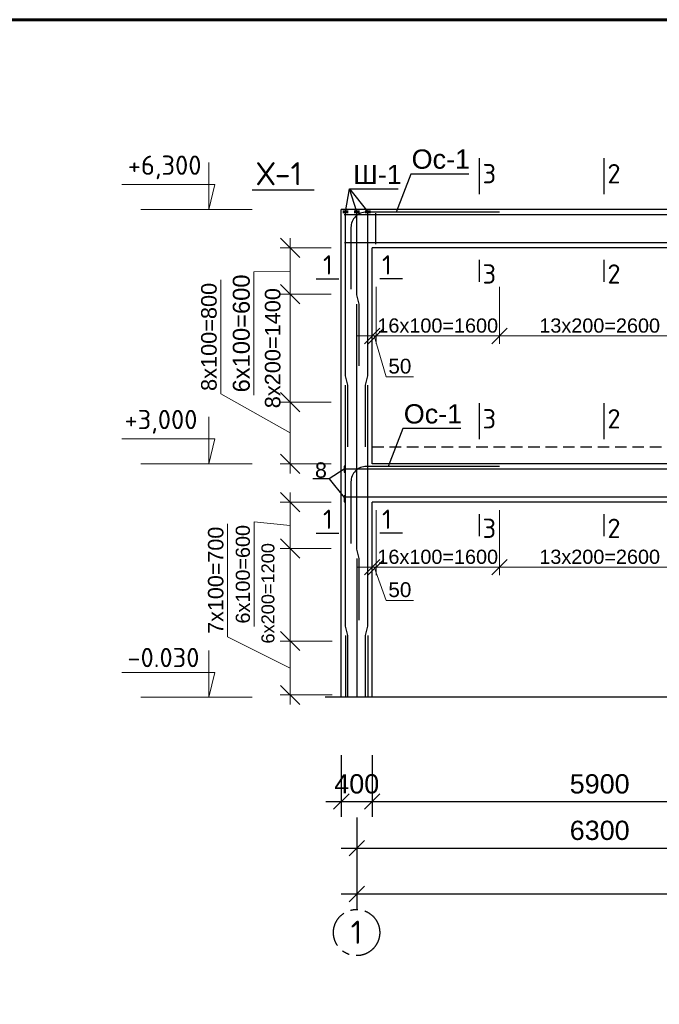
# Model space of a CAD drawing. Header units: millimetres. Extents: x 2063114 to 14983986, y -126020516 to 213791.
# Tile 558 of 656: x 2323286 to 2331580, y -354967 to -342191. Entities that reach past the tile are written whole.
import ezdxf

# ---------------------------------------------------------------- set-up
doc = ezdxf.new("R2010")
doc.units = ezdxf.units.MM
for name, pattern in [('ACAD_ISO04W100', [30, 24, -3, 0, -3]), ('ACAD_ISO10W100', [18, 12, -3, 0, -3]), ('осевая', [50.8, 31.75, -6.35, 6.35, -6.35]), ('штриховая', [0.75, 0.5, -0.25])]:
    doc.linetypes.add(name, pattern=pattern)
doc.layers.get('Defpoints').update_dxf_attribs({"color": 6, "lineweight": 35})
for name, color, linetype, lineweight in [('.', 7, 'Continuous', 15), ('оси', 22, 'ACAD_ISO04W100', 13), ('РАЗМЕР АР', 150, 'Continuous', 20)]:
    doc.layers.add(name, color=color, linetype=linetype, lineweight=lineweight)
doc.layers.add('пунктир', color=1, linetype='ACAD_ISO10W100')
doc.styles.add('seviyorum', font='times.ttf')
doc.styles.get("Standard").update_dxf_attribs({"font": 'arial.ttf'})
doc.styles.add('СПДС', font='isocpeur.ttf')
doc.dimstyles.new('1-100', dxfattribs={"dimtxt": 300, "dimasz": 250, "dimexe": 130, "dimexo": 130, "dimgap": 50, "dimtad": 1, "dimdec": 0, "dimtxsty": 'seviyorum', "dimblk": 'OBLIQUE', "dimcen": 250, "dimdle": 125, "dimclrd": 256, "dimclre": 256, "dimclrt": 256, "dimadec": 0, "dimazin": 0, "dimtfac": 1, "dimtdec": 0, "dimtmove": 1, "dimatfit": 3, "dimldrblk": 'OBLIQUE', "dimfxl": 200, "dimlwd": -1, "dimlwe": -1, "dimarcsym": 0})
doc.dimstyles.new('STANDARD$0', dxfattribs={"dimtxt": 250, "dimasz": 200, "dimexe": 200, "dimexo": 300, "dimgap": 100, "dimtad": 1, "dimdec": 0, "dimzin": 1, "dimdsep": 46, "dimtxsty": 'Standard', "dimblk1": 'OBLIQUE', "dimblk2": 'OBLIQUE', "dimsah": 1, "dimcen": 2.5, "dimdle": 200, "dimadec": 0, "dimazin": 0, "dimtfac": 1, "dimtdec": 0, "dimtmove": 0, "dimatfit": 3, "dimldrblk": 'OBLIQUE', "dimfxl": 600, "dimfxlon": 1, "dimtolj": 1, "dimtzin": 1, "dimarcsym": 0})

# ---------------------------------------------------------------- blocks, each defined once
blk = doc.blocks.new('*U1594')
at = {"color": 0, "lineweight": 60, "ltscale": 25}
blk.add_lwpolyline([(-57400, 41500), (-500, 41500), (-500, 500), (-57400, 500)], close=True, dxfattribs=at)
blk = doc.blocks.new('_Oblique')
at = {"color": 0, "linetype": 'ByBlock', "lineweight": -2}
blk.add_line((-0.5, -0.5), (0.5, 0.5), dxfattribs=at)
blk = doc.blocks.new('*D1670')
at = {"layer": 'Defpoints', "color": 0, "lineweight": 30, "ltscale": 150, "transparency": 16777216}
for p in [(2327457, -351333), (2327857, -351333), (2327857, -352335)]:
    blk.add_point(p, dxfattribs=at)
at = {"layer": 'РАЗМЕР АР', "color": 0, "lineweight": -2, "ltscale": 150, "transparency": 16777216}
for p, q in [((2327457, -351735), (2327457, -352535)), ((2327857, -351735), (2327857, -352535)), ((2327257, -352335), (2328057, -352335))]:
    blk.add_line(p, q, dxfattribs=at)
at = {"layer": 'РАЗМЕР АР', "color": 0, "lineweight": -2, "ltscale": 150, "transparency": 16777216, "xscale": 200, "yscale": 200, "zscale": 200, "rotation": 180}
blk.add_blockref('_Oblique', (2327457, -352335), dxfattribs=at)
at = {"layer": 'РАЗМЕР АР', "color": 0, "lineweight": -2, "ltscale": 150, "transparency": 16777216, "xscale": 200, "yscale": 200, "zscale": 200}
blk.add_blockref('_Oblique', (2327857, -352335), dxfattribs=at)
at = {"layer": 'РАЗМЕР АР', "color": 0, "ltscale": 150, "transparency": 16777216, "insert": (2327657, -352108), "char_height": 250, "attachment_point": 5}
blk.add_mtext('\\A1;400', dxfattribs=at)
blk = doc.blocks.new('*D1671')
at = {"layer": 'Defpoints', "color": 0, "lineweight": 30, "ltscale": 150, "transparency": 16777216}
for p in [(2327857, -351333), (2333757, -351333), (2333757, -352335)]:
    blk.add_point(p, dxfattribs=at)
at = {"layer": 'РАЗМЕР АР', "color": 0, "lineweight": -2, "ltscale": 150, "transparency": 16777216}
for p, q in [((2327857, -351735), (2327857, -352535)), ((2333757, -351735), (2333757, -352535)), ((2327657, -352335), (2333957, -352335))]:
    blk.add_line(p, q, dxfattribs=at)
at = {"layer": 'РАЗМЕР АР', "color": 0, "lineweight": -2, "ltscale": 150, "transparency": 16777216, "xscale": 200, "yscale": 200, "zscale": 200, "rotation": 180}
blk.add_blockref('_Oblique', (2327857, -352335), dxfattribs=at)
at = {"layer": 'РАЗМЕР АР', "color": 0, "lineweight": -2, "ltscale": 150, "transparency": 16777216, "xscale": 200, "yscale": 200, "zscale": 200}
blk.add_blockref('_Oblique', (2333757, -352335), dxfattribs=at)
at = {"layer": 'РАЗМЕР АР', "color": 0, "ltscale": 150, "transparency": 16777216, "insert": (2330807, -352108), "char_height": 250, "attachment_point": 5}
blk.add_mtext('\\A1;5900', dxfattribs=at)
blk = doc.blocks.new('*D1618')
at = {"layer": 'Defpoints', "color": 0, "lineweight": 30, "ltscale": 100, "transparency": 16777216}
for p in [(2326795, -345753), (2327457, -345753), (2327457, -347153)]:
    blk.add_point(p, dxfattribs=at)
at = {"layer": 'РАЗМЕР АР', "ltscale": 100, "transparency": 16777216}
for p, q in [((2326795, -347278), (2326795, -345628)), ((2327327, -345753), (2326665, -345753)), ((2327327, -347153), (2326665, -347153))]:
    blk.add_line(p, q, dxfattribs=at)
at = {"layer": 'РАЗМЕР АР', "ltscale": 100, "transparency": 16777216, "xscale": 250, "yscale": 250, "zscale": 250}
for p, rotation in [((2326795, -345753), 90), ((2326795, -347153), 270)]:
    blk.add_blockref('_Oblique', p, dxfattribs=dict(at, rotation=rotation))
at = {"layer": 'РАЗМЕР АР', "ltscale": 100, "transparency": 16777216, "insert": (2326568, -346453), "char_height": 220, "attachment_point": 5, "rotation": 90}
blk.add_mtext('{\\H0.91667x;8х200=1400}', dxfattribs=at)
blk = doc.blocks.new('*D1619')
at = {"layer": 'Defpoints', "color": 0, "lineweight": 30, "ltscale": 100, "transparency": 16777216}
for p in [(2326795, -347153), (2327290, -347153), (2327457, -347953)]:
    blk.add_point(p, dxfattribs=at)
at = {"layer": 'РАЗМЕР АР', "ltscale": 100, "transparency": 16777216}
for p, q in [((2325894, -347045), (2325894, -345568)), ((2326795, -347553), (2325894, -347045)), ((2326795, -348078), (2326795, -347028)), ((2327160, -347153), (2326665, -347153)), ((2327327, -347953), (2326665, -347953))]:
    blk.add_line(p, q, dxfattribs=at)
at = {"layer": 'РАЗМЕР АР', "ltscale": 100, "transparency": 16777216, "xscale": 250, "yscale": 250, "zscale": 250}
for p, rotation in [((2326795, -347153), 90), ((2326795, -347953), 270)]:
    blk.add_blockref('_Oblique', p, dxfattribs=dict(at, rotation=rotation))
at = {"layer": 'РАЗМЕР АР', "ltscale": 100, "transparency": 16777216, "insert": (2325741, -346307), "char_height": 220, "attachment_point": 5, "rotation": 90}
blk.add_mtext('{\\H0.91667x;8x100=800}', dxfattribs=at)
blk = doc.blocks.new('*D1620')
at = {"layer": 'Defpoints', "color": 0, "lineweight": 30, "ltscale": 100, "transparency": 16777216}
for p in [(2326795, -345153), (2327457, -345153), (2327457, -345753)]:
    blk.add_point(p, dxfattribs=at)
at = {"layer": 'РАЗМЕР АР', "ltscale": 100, "transparency": 16777216}
for p, q in [((2326795, -345878), (2326795, -345028)), ((2327327, -345153), (2326665, -345153)), ((2326795, -345453), (2326323, -345461)), ((2326323, -345461), (2326323, -347064)), ((2327327, -345753), (2326665, -345753))]:
    blk.add_line(p, q, dxfattribs=at)
at = {"layer": 'РАЗМЕР АР', "ltscale": 100, "transparency": 16777216, "xscale": 250, "yscale": 250, "zscale": 250}
for p, rotation in [((2326795, -345153), 90), ((2326795, -345753), 270)]:
    blk.add_blockref('_Oblique', p, dxfattribs=dict(at, rotation=rotation))
at = {"layer": 'РАЗМЕР АР', "ltscale": 100, "transparency": 16777216, "insert": (2326161, -346262), "char_height": 220, "attachment_point": 5, "rotation": 90}
blk.add_mtext('6x100=600', dxfattribs=at)
blk = doc.blocks.new('*D1623')
at = {"layer": 'Defpoints', "color": 0, "lineweight": 30, "ltscale": 150, "transparency": 16777216}
for p in [(2327657, -352243), (2333957, -352243), (2333957, -352939)]:
    blk.add_point(p, dxfattribs=at)
at = {"layer": 'РАЗМЕР АР', "color": 0, "lineweight": -2, "ltscale": 150, "transparency": 16777216}
for p, q in [((2327657, -352543), (2327657, -353139)), ((2333957, -352543), (2333957, -353139)), ((2327457, -352939), (2334157, -352939))]:
    blk.add_line(p, q, dxfattribs=at)
at = {"layer": 'РАЗМЕР АР', "color": 0, "lineweight": -2, "ltscale": 150, "transparency": 16777216, "xscale": 200, "yscale": 200, "zscale": 200, "rotation": 180}
blk.add_blockref('_Oblique', (2327657, -352939), dxfattribs=at)
at = {"layer": 'РАЗМЕР АР', "color": 0, "lineweight": -2, "ltscale": 150, "transparency": 16777216, "xscale": 200, "yscale": 200, "zscale": 200}
blk.add_blockref('_Oblique', (2333957, -352939), dxfattribs=at)
at = {"layer": 'РАЗМЕР АР', "color": 0, "ltscale": 150, "transparency": 16777216, "insert": (2330807, -352711), "char_height": 250, "attachment_point": 5}
blk.add_mtext('\\A1;6300', dxfattribs=at)
blk = doc.blocks.new('*D1627')
at = {"layer": 'Defpoints', "color": 0, "lineweight": 30, "ltscale": 150, "transparency": 16777216}
for p in [(2327657, -352335), (2355757, -352335), (2355757, -353535)]:
    blk.add_point(p, dxfattribs=at)
at = {"layer": 'РАЗМЕР АР', "color": 0, "lineweight": -2, "ltscale": 150, "transparency": 16777216}
for p, q in [((2327657, -352935), (2327657, -353735)), ((2355757, -352935), (2355757, -353735)), ((2327457, -353535), (2355957, -353535))]:
    blk.add_line(p, q, dxfattribs=at)
at = {"layer": 'РАЗМЕР АР', "color": 0, "lineweight": -2, "ltscale": 150, "transparency": 16777216, "xscale": 200, "yscale": 200, "zscale": 200, "rotation": 180}
blk.add_blockref('_Oblique', (2327657, -353535), dxfattribs=at)
at = {"layer": 'РАЗМЕР АР', "color": 0, "lineweight": -2, "ltscale": 150, "transparency": 16777216, "xscale": 200, "yscale": 200, "zscale": 200}
blk.add_blockref('_Oblique', (2355757, -353535), dxfattribs=at)
at = {"layer": 'РАЗМЕР АР', "color": 0, "ltscale": 150, "transparency": 16777216, "insert": (2341707, -353308), "char_height": 250, "attachment_point": 5}
blk.add_mtext('\\A1;28100', dxfattribs=at)
blk = doc.blocks.new('*D1630')
at = {"layer": 'Defpoints', "color": 0, "lineweight": 30, "ltscale": 100, "transparency": 16777216}
for p in [(2329507, -348453), (2332107, -348453), (2332107, -349295)]:
    blk.add_point(p, dxfattribs=at)
at = {"layer": 'РАЗМЕР АР', "ltscale": 100, "transparency": 16777216}
for p, q in [((2329507, -348557), (2329507, -349399)), ((2332107, -348557), (2332107, -349399)), ((2329407, -349295), (2332207, -349295))]:
    blk.add_line(p, q, dxfattribs=at)
at = {"layer": 'РАЗМЕР АР', "ltscale": 100, "transparency": 16777216, "xscale": 200, "yscale": 200, "zscale": 200, "rotation": 180}
blk.add_blockref('_Oblique', (2329507, -349295), dxfattribs=at)
at = {"layer": 'РАЗМЕР АР', "ltscale": 100, "transparency": 16777216, "xscale": 200, "yscale": 200, "zscale": 200}
blk.add_blockref('_Oblique', (2332107, -349295), dxfattribs=at)
at = {"layer": 'РАЗМЕР АР', "ltscale": 100, "transparency": 16777216, "insert": (2330807, -349161), "char_height": 192, "attachment_point": 5}
blk.add_mtext('{\\H0.95833x;13x200=2600}', dxfattribs=at)
blk = doc.blocks.new('*D1631')
at = {"layer": 'Defpoints', "color": 0, "lineweight": 30, "ltscale": 100, "transparency": 16777216}
for p in [(2327907, -348453), (2329507, -348453), (2327907, -349295)]:
    blk.add_point(p, dxfattribs=at)
at = {"layer": 'РАЗМЕР АР', "ltscale": 100, "transparency": 16777216}
for p, q in [((2327907, -348557), (2327907, -349399)), ((2329507, -348557), (2329507, -349399)), ((2329607, -349295), (2327807, -349295))]:
    blk.add_line(p, q, dxfattribs=at)
at = {"layer": 'РАЗМЕР АР', "ltscale": 100, "transparency": 16777216, "xscale": 200, "yscale": 200, "zscale": 200, "rotation": 180}
blk.add_blockref('_Oblique', (2327907, -349295), dxfattribs=at)
at = {"layer": 'РАЗМЕР АР', "ltscale": 100, "transparency": 16777216, "xscale": 200, "yscale": 200, "zscale": 200}
blk.add_blockref('_Oblique', (2329507, -349295), dxfattribs=at)
at = {"layer": 'РАЗМЕР АР', "ltscale": 100, "transparency": 16777216, "insert": (2328707, -349161), "char_height": 192, "attachment_point": 5}
blk.add_mtext('{\\H0.95833x;16x100=1600}', dxfattribs=at)
blk = doc.blocks.new('*D1634')
at = {"layer": 'Defpoints', "color": 0, "lineweight": 30, "ltscale": 100, "transparency": 16777216}
for p in [(2327907, -348453), (2327857, -348943), (2327857, -349295)]:
    blk.add_point(p, dxfattribs=at)
at = {"layer": 'РАЗМЕР АР', "ltscale": 100, "transparency": 16777216}
for p, q in [((2327907, -348557), (2327907, -349399)), ((2327857, -349047), (2327857, -349399)), ((2327857, -349295), (2327657, -349295)), ((2327907, -349295), (2327857, -349295)), ((2327907, -349295), (2327857, -349295)), ((2327882, -349295), (2328039, -349726)), ((2327907, -349295), (2328107, -349295)), ((2328039, -349726), (2328394, -349726))]:
    blk.add_line(p, q, dxfattribs=at)
at = {"layer": 'РАЗМЕР АР', "ltscale": 100, "transparency": 16777216, "xscale": 200, "yscale": 200, "zscale": 200}
blk.add_blockref('_Oblique', (2327857, -349295), dxfattribs=at)
at = {"layer": 'РАЗМЕР АР', "ltscale": 100, "transparency": 16777216, "xscale": 200, "yscale": 200, "zscale": 200, "rotation": 180}
blk.add_blockref('_Oblique', (2327907, -349295), dxfattribs=at)
at = {"layer": 'РАЗМЕР АР', "ltscale": 100, "transparency": 16777216, "insert": (2328216, -349588), "char_height": 192, "attachment_point": 5}
blk.add_mtext('50', dxfattribs=at)
blk = doc.blocks.new('*D1635')
at = {"layer": 'Defpoints', "color": 0, "lineweight": 30, "ltscale": 100, "transparency": 16777216}
for p in [(2329507, -345553), (2332107, -345553), (2332107, -346295)]:
    blk.add_point(p, dxfattribs=at)
at = {"layer": 'РАЗМЕР АР', "ltscale": 100, "transparency": 16777216}
for p, q in [((2329507, -345657), (2329507, -346399)), ((2332107, -345657), (2332107, -346399)), ((2329407, -346295), (2332207, -346295))]:
    blk.add_line(p, q, dxfattribs=at)
at = {"layer": 'РАЗМЕР АР', "ltscale": 100, "transparency": 16777216, "xscale": 200, "yscale": 200, "zscale": 200, "rotation": 180}
blk.add_blockref('_Oblique', (2329507, -346295), dxfattribs=at)
at = {"layer": 'РАЗМЕР АР', "ltscale": 100, "transparency": 16777216, "xscale": 200, "yscale": 200, "zscale": 200}
blk.add_blockref('_Oblique', (2332107, -346295), dxfattribs=at)
at = {"layer": 'РАЗМЕР АР', "ltscale": 100, "transparency": 16777216, "insert": (2330807, -346161), "char_height": 192, "attachment_point": 5}
blk.add_mtext('{\\H0.95833x;13x200=2600}', dxfattribs=at)
blk = doc.blocks.new('*D1636')
at = {"layer": 'Defpoints', "color": 0, "lineweight": 30, "ltscale": 100, "transparency": 16777216}
for p in [(2327907, -345553), (2329507, -345553), (2327907, -346295)]:
    blk.add_point(p, dxfattribs=at)
at = {"layer": 'РАЗМЕР АР', "ltscale": 100, "transparency": 16777216}
for p, q in [((2327907, -345657), (2327907, -346399)), ((2329507, -345657), (2329507, -346399)), ((2329607, -346295), (2327807, -346295))]:
    blk.add_line(p, q, dxfattribs=at)
at = {"layer": 'РАЗМЕР АР', "ltscale": 100, "transparency": 16777216, "xscale": 200, "yscale": 200, "zscale": 200, "rotation": 180}
blk.add_blockref('_Oblique', (2327907, -346295), dxfattribs=at)
at = {"layer": 'РАЗМЕР АР', "ltscale": 100, "transparency": 16777216, "xscale": 200, "yscale": 200, "zscale": 200}
blk.add_blockref('_Oblique', (2329507, -346295), dxfattribs=at)
at = {"layer": 'РАЗМЕР АР', "ltscale": 100, "transparency": 16777216, "insert": (2328707, -346161), "char_height": 192, "attachment_point": 5}
blk.add_mtext('{\\H0.95833x;16x100=1600}', dxfattribs=at)
blk = doc.blocks.new('*D1639')
at = {"layer": 'Defpoints', "color": 0, "lineweight": 30, "ltscale": 100, "transparency": 16777216}
for p in [(2327907, -345553), (2327857, -345943), (2327857, -346295)]:
    blk.add_point(p, dxfattribs=at)
at = {"layer": 'РАЗМЕР АР', "ltscale": 100, "transparency": 16777216}
for p, q in [((2327907, -345657), (2327907, -346399)), ((2327857, -346047), (2327857, -346399)), ((2327857, -346295), (2327657, -346295)), ((2327907, -346295), (2327857, -346295)), ((2327907, -346295), (2327857, -346295)), ((2327882, -346295), (2328039, -346826)), ((2327907, -346295), (2328107, -346295)), ((2328039, -346826), (2328394, -346826))]:
    blk.add_line(p, q, dxfattribs=at)
at = {"layer": 'РАЗМЕР АР', "ltscale": 100, "transparency": 16777216, "xscale": 200, "yscale": 200, "zscale": 200}
blk.add_blockref('_Oblique', (2327857, -346295), dxfattribs=at)
at = {"layer": 'РАЗМЕР АР', "ltscale": 100, "transparency": 16777216, "xscale": 200, "yscale": 200, "zscale": 200, "rotation": 180}
blk.add_blockref('_Oblique', (2327907, -346295), dxfattribs=at)
at = {"layer": 'РАЗМЕР АР', "ltscale": 100, "transparency": 16777216, "insert": (2328216, -346688), "char_height": 192, "attachment_point": 5}
blk.add_mtext('50', dxfattribs=at)
blk = doc.blocks.new('*D1650')
at = {"layer": 'Defpoints', "color": 0, "lineweight": 30, "ltscale": 100, "transparency": 16777216}
for p in [(2326795, -349053), (2327457, -349053), (2327467, -350253)]:
    blk.add_point(p, dxfattribs=at)
at = {"layer": 'РАЗМЕР АР', "ltscale": 100, "transparency": 16777216}
for p, q in [((2326795, -350378), (2326795, -348928)), ((2327327, -349053), (2326665, -349053)), ((2327337, -350253), (2326665, -350253))]:
    blk.add_line(p, q, dxfattribs=at)
at = {"layer": 'РАЗМЕР АР', "ltscale": 100, "transparency": 16777216, "xscale": 250, "yscale": 250, "zscale": 250}
for p, rotation in [((2326795, -349053), 90), ((2326795, -350253), 270)]:
    blk.add_blockref('_Oblique', p, dxfattribs=dict(at, rotation=rotation))
at = {"layer": 'РАЗМЕР АР', "ltscale": 100, "transparency": 16777216, "insert": (2326506, -349634), "char_height": 230, "attachment_point": 5, "rotation": 90}
blk.add_mtext('{\\H0.73333x;6х200=1200}', dxfattribs=at)
blk = doc.blocks.new('*D1651')
at = {"layer": 'Defpoints', "color": 0, "lineweight": 30, "ltscale": 100, "transparency": 16777216}
for p in [(2326795, -348453), (2327457, -348453), (2327457, -349053)]:
    blk.add_point(p, dxfattribs=at)
at = {"layer": 'РАЗМЕР АР', "ltscale": 100, "transparency": 16777216}
for p, q in [((2326795, -349178), (2326795, -348328)), ((2327327, -348453), (2326665, -348453)), ((2326795, -348753), (2326325, -348708)), ((2326325, -348708), (2326325, -350065)), ((2327327, -349053), (2326665, -349053))]:
    blk.add_line(p, q, dxfattribs=at)
at = {"layer": 'РАЗМЕР АР', "ltscale": 100, "transparency": 16777216, "xscale": 250, "yscale": 250, "zscale": 250}
for p, rotation in [((2326795, -348453), 90), ((2326795, -349053), 270)]:
    blk.add_blockref('_Oblique', p, dxfattribs=dict(at, rotation=rotation))
at = {"layer": 'РАЗМЕР АР', "ltscale": 100, "transparency": 16777216, "insert": (2326181, -349387), "char_height": 230, "attachment_point": 5, "rotation": 90}
blk.add_mtext('{\\H0.8x;6х100=600}', dxfattribs=at)
blk = doc.blocks.new('*D1652')
at = {"layer": 'Defpoints', "color": 0, "lineweight": 30, "ltscale": 100, "transparency": 16777216}
for p in [(2327467, -350253), (2326795, -350953), (2327467, -350953)]:
    blk.add_point(p, dxfattribs=at)
at = {"layer": 'РАЗМЕР АР', "ltscale": 100, "transparency": 16777216}
for p, q in [((2325981, -350197), (2325981, -348733)), ((2326795, -350128), (2326795, -351078)), ((2326795, -350603), (2325981, -350197)), ((2327337, -350253), (2326665, -350253)), ((2327337, -350953), (2326665, -350953))]:
    blk.add_line(p, q, dxfattribs=at)
at = {"layer": 'РАЗМЕР АР', "ltscale": 100, "transparency": 16777216, "xscale": 250, "yscale": 250, "zscale": 250}
for p, rotation in [((2326795, -350253), 90), ((2326795, -350953), 270)]:
    blk.add_blockref('_Oblique', p, dxfattribs=dict(at, rotation=rotation))
at = {"layer": 'РАЗМЕР АР', "ltscale": 100, "transparency": 16777216, "insert": (2325829, -349465), "char_height": 200, "attachment_point": 5, "rotation": 90}
blk.add_mtext('7х100=700', dxfattribs=at)

msp = doc.modelspace()

# ---------------------------------------------------------------- linework, layer by layer
at = {"lineweight": 30, "ltscale": 100}
for p, q in [((2329246.42526, -343988.77787), (2329246.42526, -344455.81704)), ((2330860.44815, -343988.77787), (2330860.44815, -344455.81704)), ((2327856.57029, -344653.11596), (2327456.57029, -344653.11596)), ((2327456.57029, -350983.11596), (2327456.57029, -344653.11596)), ((2333756.57029, -344653.11596), (2327856.57029, -344653.11596)), ((2327906.57029, -345103.11596), (2327906.57029, -344703.11596)), ((2333756.57029, -345153.11596), (2327856.57029, -345153.11596)), ((2327856.57029, -347953.11596), (2327856.57029, -345153.11596)), ((2329246.42526, -345307.39773), (2329246.42526, -345594.34646)), ((2330860.44815, -345307.39773), (2330860.44815, -345594.34646)), ((2327131.20488, -345553.45377), (2327424.82671, -345553.45377)), ((2328251.6295, -345553.45377), (2327958.00766, -345553.45377)), ((2329246.42526, -347168.94172), (2329246.42526, -347635.98088)), ((2330860.44815, -347168.94172), (2330860.44815, -347635.98088)), ((2333756.57029, -347953.11596), (2327856.57029, -347953.11596)), ((2327856.57029, -350983.11596), (2327856.57029, -348453.11596)), ((2333756.57029, -348453.11596), (2327856.57029, -348453.11596)), ((2329246.42526, -348607.39773), (2329246.42526, -348894.34646)), ((2330860.44815, -348607.39773), (2330860.44815, -348894.34646)), ((2327131.20488, -348853.45377), (2327424.82671, -348853.45377)), ((2328251.6295, -348853.45377), (2327958.00766, -348853.45377)), ((2357446.57029, -350983.11596), (2327248.954, -350983.11596))]:
    msp.add_line(p, q, dxfattribs=at)
for p, q in [((2328357.94444, -344197.05774), (2328168.53074, -344687.80751)), ((2329110.34239, -344197.05774), (2328357.94444, -344197.05774)), ((2328255.90246, -347497.05774), (2328066.48877, -347987.80751)), ((2329008.30041, -347497.05774), (2328255.90246, -347497.05774)), ((2327495.57029, -348021.87162), (2327301.35973, -348147.91543)), ((2327301.35973, -348147.91543), (2327086.093, -348147.91543)), ((2327301.35973, -348147.91543), (2327494.57029, -348392.8392))]:
    msp.add_line(p, q)
at = {"ltscale": 100}
msp.add_line((2327104.46936, -344403.11596), (2326298.65843, -344403.11596), dxfattribs=at)
at = {"color": 5, "lineweight": 30}
for p, q in [((2327656.57029, -349183.11596), (2327656.57029, -350983.11596)), ((2327511.57029, -350183.11596), (2327511.57029, -350983.11596)), ((2327801.57029, -350183.11596), (2327801.57029, -350983.11596))]:
    msp.add_line(p, q, dxfattribs=at)
at = {"ltscale": 100}
for points in [[(2327511.57029, -344683.11596), (2327562.2893, -344387.40909), (2327801.57029, -344683.11596)], [(2327562.2893, -344387.40909), (2328192.40846, -344387.40909)], [(2327656.57029, -344683.11596), (2327562.2893, -344387.40909)]]:
    msp.add_lwpolyline(points, dxfattribs=at)
at = {"color": 1, "lineweight": 60, "ltscale": 100}
for points in [[(2327476.57029, -344683.11596), (2327546.57029, -344683.11596)], [(2327621.57029, -344683.11596), (2327691.57029, -344683.11596)], [(2327766.57029, -344683.11596), (2327836.57029, -344683.11596)]]:
    msp.add_lwpolyline(points, dxfattribs=at)
at = {"color": 24, "lineweight": 30}
for points in [[(2333054.57029, -344750.88126), (2331954.57029, -344750.88126), (2331903.29542, -344723.47755), (2327495.57029, -344723.47755)], [(2327496.57029, -345082.75438), (2335970.94772, -345082.75438)], [(2333054.57029, -348050.88126), (2331954.57029, -348050.88126), (2331903.29542, -348023.47755), (2327495.57029, -348023.47755)], [(2327496.57029, -348382.75438), (2335970.94772, -348382.75438)]]:
    msp.add_lwpolyline(points, dxfattribs=at)
at = {"color": 96, "lineweight": 30, "ltscale": 100}
for points in [[(2327541.57029, -347733.11596), (2327541.57029, -346933.11596), (2327511.57029, -346810.196), (2327511.57029, -344683.11596)], [(2327686.57029, -346683.11596), (2327686.57029, -345883.11596), (2327656.57029, -345760.196), (2327656.57029, -344683.11596)], [(2327771.57029, -347733.11596), (2327771.57029, -346933.11596), (2327801.57029, -346810.196), (2327801.57029, -344683.11596)], [(2327686.57029, -349983.11596), (2327686.57029, -349183.11596), (2327656.57029, -349060.196), (2327656.57029, -345883.11596)], [(2327541.57029, -350983.11596), (2327541.57029, -350183.11596), (2327511.57029, -350060.196), (2327511.57029, -346933.11596)], [(2327771.57029, -350983.11596), (2327771.57029, -350183.11596), (2327801.57029, -350060.196), (2327801.57029, -346933.11596)]]:
    msp.add_lwpolyline(points, dxfattribs=at)
at = {"color": 1, "lineweight": 30}
for points in [[(2329506.57029, -344687.80751), (2327781.66849, -344687.80751, 0.4142135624), (2327581.66849, -344887.80751), (2327581.66849, -345687.80751)], [(2329506.57029, -347987.80751), (2327781.66849, -347987.80751, 0.4142135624), (2327581.66849, -348187.80751), (2327581.66849, -348987.80751)]]:
    msp.add_lwpolyline(points, format="xyb", dxfattribs=at)
at = {"linetype": 'штриховая', "ltscale": 300}
msp.add_lwpolyline([(2327856.57029, -347733.11596), (2333756.57029, -347733.11596)], dxfattribs=at)
at = {"color": 1, "lineweight": 30}
for points in [[(2327495.57029, -348063.47755), (2327496.57029, -348063.47755), (2327496.57029, -347983.47755), (2327495.57029, -347983.47755)], [(2327495.57029, -348448.11596), (2327496.57029, -348448.11596), (2327496.57029, -348368.11596), (2327495.57029, -348368.11596)], [(2327495.57029, -348448.11596), (2327496.57029, -348448.11596), (2327496.57029, -348368.11596), (2327495.57029, -348368.11596)]]:
    msp.add_lwpolyline(points, close=True, dxfattribs=at)
at = {"layer": 'оси', "color": 0, "linetype": 'ByBlock', "ltscale": 500}
for p, q in [((2325739.25159, -344653.11596), (2325739.25159, -344043.79337)), ((2325818.1945, -344330.60649), (2324609.51716, -344330.60649)), ((2325739.25159, -344653.11596), (2325818.1945, -344330.60649)), ((2326301.23995, -344653.11596), (2324855.83694, -344653.11596)), ((2325739.25159, -347953.11596), (2325739.25159, -347343.79337)), ((2325818.1945, -347630.60649), (2324609.51716, -347630.60649)), ((2325739.25159, -347953.11596), (2325818.1945, -347630.60649)), ((2326301.23995, -347953.11596), (2324855.83694, -347953.11596)), ((2325739.25159, -350983.11596), (2325739.25159, -350373.79337)), ((2325818.1945, -350660.60649), (2324609.51716, -350660.60649)), ((2325739.25159, -350983.11596), (2325818.1945, -350660.60649)), ((2326301.23995, -350983.11596), (2324855.83694, -350983.11596))]:
    msp.add_line(p, q, dxfattribs=at)
at = {"layer": 'пунктир', "linetype": 'осевая', "ltscale": 15}
msp.add_circle((2327654.96689, -354035.26621), 300, dxfattribs=at)

# ---------------------------------------------------------------- block references
msp.add_blockref('*U1594', (2379792.08613, -383691.31434))

# ---------------------------------------------------------------- texts
at = {"layer": '.', "ltscale": 100, "char_height": 250, "width": 702.5, "attachment_point": 4}
for s, insert in [('Ос-1', (2328368.876, -344001.94719)), ('Ш-1', (2327610.07809, -344200.09533)), ('Ос-1', (2328266.83402, -347307.20259))]:
    msp.add_mtext(s, dxfattribs=dict(at, insert=insert))
msp.add_text('8', height=200).set_placement((2327114.67938, -348134.91699))
at = {"color": 0, "linetype": 'ByBlock', "char_height": 250, "width": 1196.1176248}
for s, insert, attachment_point in [('{\\fISOCPEUR|b0|i0|c204|p34;+6,300}', (2324688.38819, -344262.44071), 7), ('{\\fISOCPEUR|b0|i0|c204|p34;+3,000}', (2324645.7075, -347562.44071), 7), ('{\\fISOCPEUR|b0|i0|c204|p34;-0.030}', (2325617.05382, -350592.44071), 9)]:
    msp.add_mtext(s, dxfattribs=dict(at, insert=insert, attachment_point=attachment_point))
at = {"width": 114.3068182}
for s, insert, char_height, attachment_point in [('{\\fISOCPEUR|b0|i0|c204|p34;Х-1}', (2326361.73351, -344339.2364), 300, 7), ('{\\fISOCPEUR|b0|i0|c0|p34;3}', (2329464.03758, -344064.17473), 250, 3), ('{\\fISOCPEUR|b0|i0|c0|p34;2}', (2331078.06047, -344064.17473), 250, 3), ('{\\fISOCPEUR|b0|i0|c204|p34;1}', (2327218.86702, -345247.85699), 250, 1), ('{\\fISOCPEUR|b0|i0|c204|p34;1}', (2328109.26597, -345247.85699), 250, 3), ('{\\fISOCPEUR|b0|i0|c0|p34;3}', (2329464.03758, -345365.65058), 250, 3), ('{\\fISOCPEUR|b0|i0|c0|p34;2}', (2331078.06047, -345365.65058), 250, 3), ('{\\fISOCPEUR|b0|i0|c0|p34;3}', (2329464.03758, -347244.33857), 250, 3), ('{\\fISOCPEUR|b0|i0|c0|p34;2}', (2331078.06047, -347244.33857), 250, 3), ('{\\fISOCPEUR|b0|i0|c204|p34;1}', (2327218.86702, -348547.85699), 250, 1), ('{\\fISOCPEUR|b0|i0|c204|p34;1}', (2328109.26597, -348547.85699), 250, 3), ('{\\fISOCPEUR|b0|i0|c0|p34;3}', (2329464.03758, -348665.65058), 250, 3), ('{\\fISOCPEUR|b0|i0|c0|p34;2}', (2331078.06047, -348665.65058), 250, 3)]:
    msp.add_mtext(s, dxfattribs=dict(at, insert=insert, char_height=char_height, attachment_point=attachment_point))
at = {"layer": 'пунктир', "insert": (2327652.88994, -353881.25206), "char_height": 300, "width": 255.0496237, "attachment_point": 2, "style": 'СПДС'}
msp.add_mtext('1', dxfattribs=at)

# ---------------------------------------------------------------- dimensions: what is measured, and where the dimension line sits
at = {"layer": 'РАЗМЕР АР', "ltscale": 100}
for base, p1, p2, text, override, picture, middle in [((2326794.70456, -345153.11596), (2327456.57029, -345753.11596), (2327456.57029, -345153.11596), '6x100=<>', {"dimtxt": 220, "dimtxsty": 'Standard'}, '*D1620', (2326323.13099, -345510.64077)), ((2326794.70456, -347153.11596), (2327456.57029, -347953.11596), (2327290.16945, -347153.11596), '{\\H0.91667x;8x100=<>}', {"dimtxt": 220, "dimtxsty": 'Standard'}, '*D1619', (2325894.18811, -346995.48185)), ((2326794.70456, -345753.11596), (2327456.57029, -347153.11596), (2327456.57029, -345753.11596), '{\\H0.91667x;8х200=<>}', {"dimtxt": 220, "dimtxsty": 'Standard'}, '*D1618', (2326720.56119, -346453.11596)), ((2326794.70456, -348453.11596), (2327456.57029, -349053.11596), (2327456.57029, -348453.11596), '{\\H0.8x;6х100=<>}', {"dimtxt": 230, "dimtxsty": 'Standard'}, '*D1651', (2326325.06068, -348757.91161)), ((2326794.70456, -350953.11596), (2327466.57029, -350253.11596), (2327466.57029, -350953.11596), '7х100=<>', {"dimtxt": 200, "dimtxsty": 'Standard'}, '*D1652', (2325981.48284, -350146.52218)), ((2326794.70456, -349053.11596), (2327466.57029, -350253.11596), (2327456.57029, -349053.11596), '{\\H0.73333x;6х200=<>}', {"dimtxt": 230, "dimtxsty": 'Standard'}, '*D1650', (2326642.01303, -349634.03068))]:
    dim = msp.add_linear_dim(base=base, p1=p1, p2=p2, angle=90, text=text, dimstyle='1-100', override=override, dxfattribs=at)
    dim.commit()
    dim.dimension.update_dxf_attribs({"geometry": picture, "text_midpoint": middle, "dimtype": 160})
for base, p1, p2, picture, middle in [((2327856.57029, -346294.91935), (2327906.57029, -345553.11596), (2327856.57029, -345943.29114), '*D1639', (2328079.20628, -346825.66825)), ((2327856.57029, -349294.91935), (2327906.57029, -348453.11596), (2327856.57029, -348943.29114), '*D1634', (2328079.20628, -349725.66825))]:
    dim = msp.add_linear_dim(base=base, p1=p1, p2=p2, dimstyle='1-100', override={"dimscale": 0.8, "dimtxt": 240, "dimtxsty": 'Standard'}, dxfattribs=at)
    dim.commit()
    dim.dimension.update_dxf_attribs({"geometry": picture, "text_midpoint": middle, "dimtype": 160})
for base, p1, p2, picture, middle in [((2327906.57029, -346294.91935), (2329506.57029, -345553.11596), (2327906.57029, -345553.11596), '*D1636', (2328706.57029, -346294.91935)), ((2327906.57029, -349294.91935), (2329506.57029, -348453.11596), (2327906.57029, -348453.11596), '*D1631', (2328706.57029, -349294.91935))]:
    dim = msp.add_linear_dim(base=base, p1=p1, p2=p2, text='{\\H0.95833x;16x100=<>}', dimstyle='1-100', override={"dimscale": 0.8, "dimtxt": 240, "dimtxsty": 'Standard'}, dxfattribs=at)
    dim.commit()
    dim.dimension.update_dxf_attribs({"geometry": picture, "text_midpoint": middle, "dimtype": 160})
for base, p1, p2, picture, middle in [((2332106.57029, -346294.91935), (2329506.57029, -345553.11596), (2332106.57029, -345553.11596), '*D1635', (2330806.57029, -346160.91149)), ((2332106.57029, -349294.91935), (2329506.57029, -348453.11596), (2332106.57029, -348453.11596), '*D1630', (2330806.57029, -349160.91149))]:
    dim = msp.add_linear_dim(base=base, p1=p1, p2=p2, text='{\\H0.95833x;13x200=<>}', dimstyle='1-100', override={"dimscale": 0.8, "dimtxt": 240, "dimtxsty": 'Standard'}, dxfattribs=at)
    dim.commit()
    dim.dimension.update_dxf_attribs({"geometry": picture, "text_midpoint": middle})
at = {"layer": 'РАЗМЕР АР', "ltscale": 150}
dim = msp.add_linear_dim(base=(2327856.57029, -352335.27049), p1=(2327456.57029, -351332.82812), p2=(2327856.57029, -351332.82812), dimstyle='STANDARD$0', dxfattribs=at)
dim.commit()
dim.dimension.update_dxf_attribs({"geometry": '*D1670', "text_midpoint": (2327656.57029, -352335.27049), "dimtype": 160})
for base, p1, p2, picture, middle in [((2333756.57029, -352335.27049), (2327856.57029, -351332.82812), (2333756.57029, -351332.82812), '*D1671', (2330806.57029, -352107.62725)), ((2333956.57029, -352939.15834), (2327656.57029, -352243.11273), (2333956.57029, -352243.11273), '*D1623', (2330806.57029, -352711.42983)), ((2355756.57029, -353535.27049), (2327656.57029, -352335.27049), (2355756.57029, -352335.27049), '*D1627', (2341706.57029, -353307.62725))]:
    dim = msp.add_linear_dim(base=base, p1=p1, p2=p2, dimstyle='STANDARD$0', dxfattribs=at)
    dim.commit()
    dim.dimension.update_dxf_attribs({"geometry": picture, "text_midpoint": middle})

doc.saveas('drawing.dxf')
